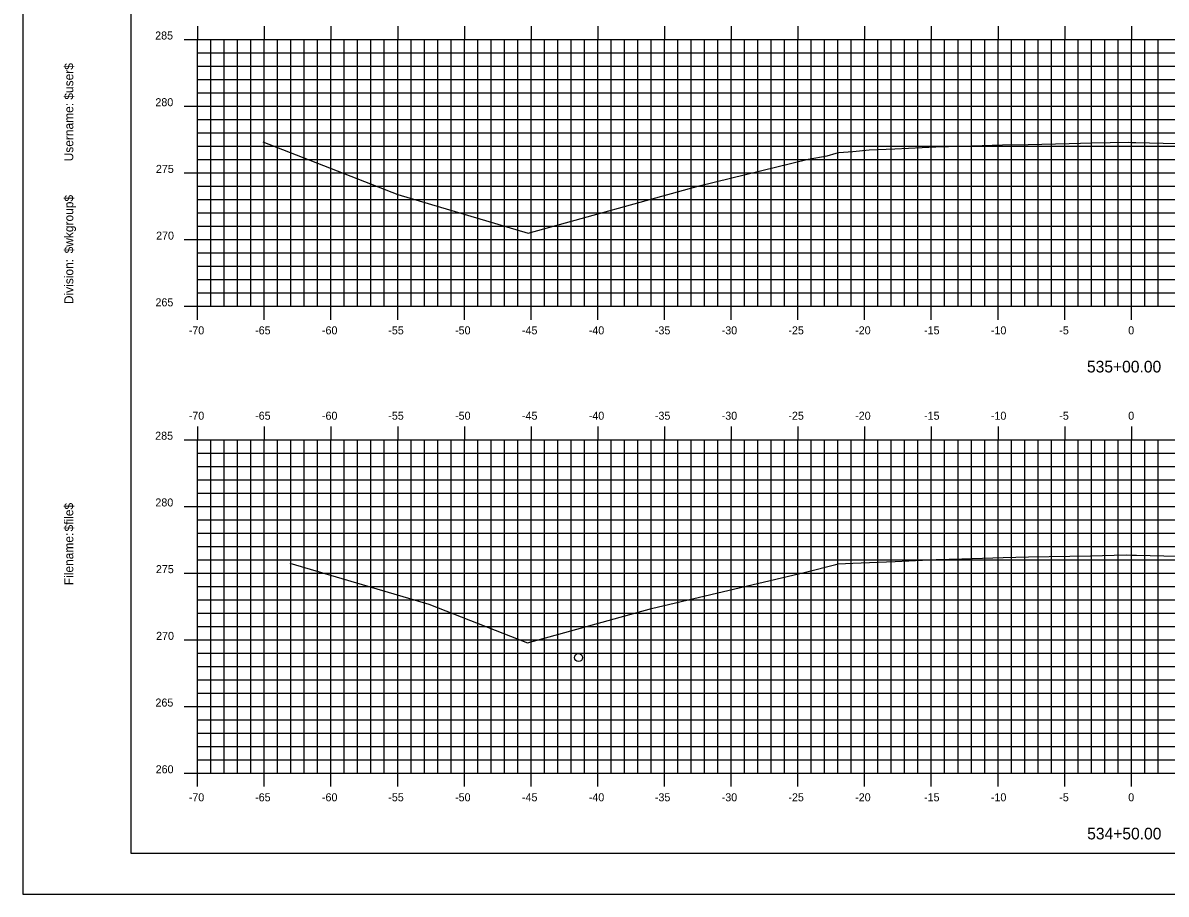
# Model space of a CAD drawing. Extents: x 1168600 to 1177589, y 610178 to 611246.
# Drawn here: x 1177196.1 to 1177281.8, y 610268.7 to 610334 of the extents above; entities that cross this region are included whole.
import ezdxf

# ---------------------------------------------------------------- set-up
doc = ezdxf.new("R2010")
doc.units = 0
for name, color, linetype in [('_Construction', 7, 'Continuous'), ('_Station Equation', 7, 'Continuous'), ('Clear Zone and Buffer', 7, 'Continuous'), ('H_V ANNOTATION', 7, 'Continuous'), ('MAJOR', 7, 'Continuous'), ('MINOR', 7, 'Continuous')]:
    doc.layers.add(name, color=color, linetype=linetype)

msp = doc.modelspace()

# ---------------------------------------------------------------- linework, layer by layer
at = {"layer": '_Construction'}
for p, q in [((1177204.168, 610376.801), (1177204.168, 610271.801)), ((1177204.168, 610271.801), (1177364.168, 610271.801))]:
    msp.add_line(p, q, dxfattribs=at)
msp.add_lwpolyline([(1177196.074, 610268.742), (1177366.074, 610268.742), (1177366.074, 610378.742), (1177196.074, 610378.742)], close=True, dxfattribs=at)
at = {"layer": '_Station Equation'}
for points in [[(1177214.071, 610325.139), (1177224.188, 610321.176), (1177233.944, 610318.297), (1177246.77, 610321.839), (1177254.931, 610323.827), (1177256.359, 610324.082), (1177257.046, 610324.284), (1177257.229, 610324.322), (1177258.294, 610324.417), (1177259.503, 610324.523), (1177261.435, 610324.608), (1177264.503, 610324.747), (1177266.434, 610324.805), (1177269.503, 610324.894), (1177271.433, 610324.939), (1177274.503, 610325.011), (1177276.211, 610325.044), (1177278.945, 610325.098), (1177279.165, 610325.093), (1177279.503, 610325.085), (1177282.58, 610325.016)], [(1177216.081, 610293.544), (1177226.513, 610290.47), (1177233.891, 610287.58), (1177243.206, 610290.147), (1177254.73, 610292.885), (1177257.002, 610293.452), (1177257.177, 610293.499), (1177258.288, 610293.547), (1177259.542, 610293.598), (1177261.465, 610293.684), (1177264.542, 610293.818), (1177266.465, 610293.876), (1177269.542, 610293.967), (1177271.463, 610294.012), (1177274.542, 610294.081), (1177276.102, 610294.111), (1177278.774, 610294.163), (1177279.133, 610294.161), (1177279.542, 610294.159), (1177282.628, 610294.083)]]:
    msp.add_lwpolyline(points, dxfattribs=at)
at = {"layer": 'Clear Zone and Buffer'}
msp.add_circle((1177237.726, 610286.469), 0.3, dxfattribs=at)
at = {"layer": 'MAJOR'}
for p, q in [((1177209.168, 610333.803), (1177209.168, 610332.801)), ((1177214.168, 610333.803), (1177214.168, 610332.801)), ((1177219.168, 610333.803), (1177219.168, 610332.801)), ((1177224.168, 610333.803), (1177224.168, 610332.801)), ((1177229.168, 610333.803), (1177229.168, 610332.801)), ((1177234.168, 610333.803), (1177234.168, 610332.801)), ((1177239.168, 610333.803), (1177239.168, 610332.801)), ((1177244.168, 610333.803), (1177244.168, 610332.801)), ((1177249.168, 610333.803), (1177249.168, 610332.801)), ((1177254.168, 610333.803), (1177254.168, 610332.801)), ((1177259.168, 610333.803), (1177259.168, 610332.801)), ((1177264.168, 610333.803), (1177264.168, 610332.801)), ((1177269.168, 610333.803), (1177269.168, 610332.801)), ((1177274.168, 610333.803), (1177274.168, 610332.801)), ((1177279.168, 610333.803), (1177279.168, 610332.801)), ((1177208.166, 610332.801), (1177209.168, 610332.801)), ((1177209.168, 610332.801), (1177349.168, 610332.801)), ((1177209.168, 610312.801), (1177209.168, 610332.801)), ((1177209.168, 610312.801), (1177209.168, 610332.801)), ((1177209.168, 610332.801), (1177349.168, 610332.801)), ((1177214.168, 610312.801), (1177214.168, 610332.801)), ((1177219.168, 610312.801), (1177219.168, 610332.801)), ((1177224.168, 610312.801), (1177224.168, 610332.801)), ((1177229.168, 610312.801), (1177229.168, 610332.801)), ((1177234.168, 610312.801), (1177234.168, 610332.801)), ((1177239.168, 610312.801), (1177239.168, 610332.801)), ((1177244.168, 610312.801), (1177244.168, 610332.801)), ((1177249.168, 610312.801), (1177249.168, 610332.801)), ((1177254.168, 610312.801), (1177254.168, 610332.801)), ((1177259.168, 610312.801), (1177259.168, 610332.801)), ((1177264.168, 610312.801), (1177264.168, 610332.801)), ((1177269.168, 610312.801), (1177269.168, 610332.801)), ((1177274.168, 610312.801), (1177274.168, 610332.801)), ((1177279.168, 610312.801), (1177279.168, 610332.801)), ((1177208.166, 610327.801), (1177209.168, 610327.801)), ((1177209.168, 610327.801), (1177349.168, 610327.801)), ((1177208.166, 610322.801), (1177209.168, 610322.801)), ((1177209.168, 610322.801), (1177349.168, 610322.801)), ((1177208.166, 610317.801), (1177209.168, 610317.801)), ((1177209.168, 610317.801), (1177349.168, 610317.801)), ((1177208.166, 610312.801), (1177209.168, 610312.801)), ((1177209.168, 610312.801), (1177349.168, 610312.801)), ((1177209.168, 610312.801), (1177349.168, 610312.801)), ((1177209.168, 610311.799), (1177209.168, 610312.801)), ((1177214.168, 610311.799), (1177214.168, 610312.801)), ((1177219.168, 610311.799), (1177219.168, 610312.801)), ((1177224.168, 610311.799), (1177224.168, 610312.801)), ((1177229.168, 610311.799), (1177229.168, 610312.801)), ((1177234.168, 610311.799), (1177234.168, 610312.801)), ((1177239.168, 610311.799), (1177239.168, 610312.801)), ((1177244.168, 610311.799), (1177244.168, 610312.801)), ((1177249.168, 610311.799), (1177249.168, 610312.801)), ((1177254.168, 610311.799), (1177254.168, 610312.801)), ((1177259.168, 610311.799), (1177259.168, 610312.801)), ((1177264.168, 610311.799), (1177264.168, 610312.801)), ((1177269.168, 610311.799), (1177269.168, 610312.801)), ((1177274.168, 610311.799), (1177274.168, 610312.801)), ((1177279.168, 610311.799), (1177279.168, 610312.801)), ((1177209.168, 610303.803), (1177209.168, 610302.801)), ((1177214.168, 610303.803), (1177214.168, 610302.801)), ((1177219.168, 610303.803), (1177219.168, 610302.801)), ((1177224.168, 610303.803), (1177224.168, 610302.801)), ((1177229.168, 610303.803), (1177229.168, 610302.801)), ((1177234.168, 610303.803), (1177234.168, 610302.801)), ((1177239.168, 610303.803), (1177239.168, 610302.801)), ((1177244.168, 610303.803), (1177244.168, 610302.801)), ((1177249.168, 610303.803), (1177249.168, 610302.801)), ((1177254.168, 610303.803), (1177254.168, 610302.801)), ((1177259.168, 610303.803), (1177259.168, 610302.801)), ((1177264.168, 610303.803), (1177264.168, 610302.801)), ((1177269.168, 610303.803), (1177269.168, 610302.801)), ((1177274.168, 610303.803), (1177274.168, 610302.801)), ((1177279.168, 610303.803), (1177279.168, 610302.801)), ((1177208.166, 610302.801), (1177209.168, 610302.801)), ((1177209.168, 610302.801), (1177349.168, 610302.801)), ((1177209.168, 610277.801), (1177209.168, 610302.801)), ((1177209.168, 610277.801), (1177209.168, 610302.801)), ((1177209.168, 610302.801), (1177349.168, 610302.801)), ((1177214.168, 610277.801), (1177214.168, 610302.801)), ((1177219.168, 610277.801), (1177219.168, 610302.801)), ((1177224.168, 610277.801), (1177224.168, 610302.801)), ((1177229.168, 610277.801), (1177229.168, 610302.801)), ((1177234.168, 610277.801), (1177234.168, 610302.801)), ((1177239.168, 610277.801), (1177239.168, 610302.801)), ((1177244.168, 610277.801), (1177244.168, 610302.801)), ((1177249.168, 610277.801), (1177249.168, 610302.801)), ((1177254.168, 610277.801), (1177254.168, 610302.801)), ((1177259.168, 610277.801), (1177259.168, 610302.801)), ((1177264.168, 610277.801), (1177264.168, 610302.801)), ((1177269.168, 610277.801), (1177269.168, 610302.801)), ((1177274.168, 610277.801), (1177274.168, 610302.801)), ((1177279.168, 610277.801), (1177279.168, 610302.801)), ((1177208.166, 610297.801), (1177209.168, 610297.801)), ((1177209.168, 610297.801), (1177349.168, 610297.801)), ((1177208.166, 610292.801), (1177209.168, 610292.801)), ((1177209.168, 610292.801), (1177349.168, 610292.801)), ((1177208.166, 610287.801), (1177209.168, 610287.801)), ((1177209.168, 610287.801), (1177349.168, 610287.801)), ((1177208.166, 610282.801), (1177209.168, 610282.801)), ((1177209.168, 610282.801), (1177349.168, 610282.801)), ((1177208.166, 610277.801), (1177209.168, 610277.801)), ((1177209.168, 610277.801), (1177349.168, 610277.801)), ((1177209.168, 610277.801), (1177349.168, 610277.801)), ((1177209.168, 610276.799), (1177209.168, 610277.801)), ((1177214.168, 610276.799), (1177214.168, 610277.801)), ((1177219.168, 610276.799), (1177219.168, 610277.801)), ((1177224.168, 610276.799), (1177224.168, 610277.801)), ((1177229.168, 610276.799), (1177229.168, 610277.801)), ((1177234.168, 610276.799), (1177234.168, 610277.801)), ((1177239.168, 610276.799), (1177239.168, 610277.801)), ((1177244.168, 610276.799), (1177244.168, 610277.801)), ((1177249.168, 610276.799), (1177249.168, 610277.801)), ((1177254.168, 610276.799), (1177254.168, 610277.801)), ((1177259.168, 610276.799), (1177259.168, 610277.801)), ((1177264.168, 610276.799), (1177264.168, 610277.801)), ((1177269.168, 610276.799), (1177269.168, 610277.801)), ((1177274.168, 610276.799), (1177274.168, 610277.801)), ((1177279.168, 610276.799), (1177279.168, 610277.801))]:
    msp.add_line(p, q, dxfattribs=at)
at = {"layer": 'MINOR'}
for p, q in [((1177210.168, 610312.801), (1177210.168, 610332.801)), ((1177211.168, 610312.801), (1177211.168, 610332.801)), ((1177212.168, 610312.801), (1177212.168, 610332.801)), ((1177213.168, 610312.801), (1177213.168, 610332.801)), ((1177215.168, 610312.801), (1177215.168, 610332.801)), ((1177216.168, 610312.801), (1177216.168, 610332.801)), ((1177217.168, 610312.801), (1177217.168, 610332.801)), ((1177218.168, 610312.801), (1177218.168, 610332.801)), ((1177220.168, 610312.801), (1177220.168, 610332.801)), ((1177221.168, 610312.801), (1177221.168, 610332.801)), ((1177222.168, 610312.801), (1177222.168, 610332.801)), ((1177223.168, 610312.801), (1177223.168, 610332.801)), ((1177225.168, 610312.801), (1177225.168, 610332.801)), ((1177226.168, 610312.801), (1177226.168, 610332.801)), ((1177227.168, 610312.801), (1177227.168, 610332.801)), ((1177228.168, 610312.801), (1177228.168, 610332.801)), ((1177230.168, 610312.801), (1177230.168, 610332.801)), ((1177231.168, 610312.801), (1177231.168, 610332.801)), ((1177232.168, 610312.801), (1177232.168, 610332.801)), ((1177233.168, 610312.801), (1177233.168, 610332.801)), ((1177235.168, 610312.801), (1177235.168, 610332.801)), ((1177236.168, 610312.801), (1177236.168, 610332.801)), ((1177237.168, 610312.801), (1177237.168, 610332.801)), ((1177238.168, 610312.801), (1177238.168, 610332.801)), ((1177240.168, 610312.801), (1177240.168, 610332.801)), ((1177241.168, 610312.801), (1177241.168, 610332.801)), ((1177242.168, 610312.801), (1177242.168, 610332.801)), ((1177243.168, 610312.801), (1177243.168, 610332.801)), ((1177245.168, 610312.801), (1177245.168, 610332.801)), ((1177246.168, 610312.801), (1177246.168, 610332.801)), ((1177247.168, 610312.801), (1177247.168, 610332.801)), ((1177248.168, 610312.801), (1177248.168, 610332.801)), ((1177250.168, 610312.801), (1177250.168, 610332.801)), ((1177251.168, 610312.801), (1177251.168, 610332.801)), ((1177252.168, 610312.801), (1177252.168, 610332.801)), ((1177253.168, 610312.801), (1177253.168, 610332.801)), ((1177255.168, 610312.801), (1177255.168, 610332.801)), ((1177256.168, 610312.801), (1177256.168, 610332.801)), ((1177257.168, 610312.801), (1177257.168, 610332.801)), ((1177258.168, 610312.801), (1177258.168, 610332.801)), ((1177260.168, 610312.801), (1177260.168, 610332.801)), ((1177261.168, 610312.801), (1177261.168, 610332.801)), ((1177262.168, 610312.801), (1177262.168, 610332.801)), ((1177263.168, 610312.801), (1177263.168, 610332.801)), ((1177265.168, 610312.801), (1177265.168, 610332.801)), ((1177266.168, 610312.801), (1177266.168, 610332.801)), ((1177267.168, 610312.801), (1177267.168, 610332.801)), ((1177268.168, 610312.801), (1177268.168, 610332.801)), ((1177270.168, 610312.801), (1177270.168, 610332.801)), ((1177271.168, 610312.801), (1177271.168, 610332.801)), ((1177272.168, 610312.801), (1177272.168, 610332.801)), ((1177273.168, 610312.801), (1177273.168, 610332.801)), ((1177275.168, 610312.801), (1177275.168, 610332.801)), ((1177276.168, 610312.801), (1177276.168, 610332.801)), ((1177277.168, 610312.801), (1177277.168, 610332.801)), ((1177278.168, 610312.801), (1177278.168, 610332.801)), ((1177280.168, 610312.801), (1177280.168, 610332.801)), ((1177281.168, 610312.801), (1177281.168, 610332.801)), ((1177209.168, 610331.801), (1177349.168, 610331.801)), ((1177209.168, 610331.801), (1177210.17, 610331.801)), ((1177209.168, 610330.801), (1177349.168, 610330.801)), ((1177209.168, 610330.801), (1177210.17, 610330.801)), ((1177209.168, 610329.801), (1177349.168, 610329.801)), ((1177209.168, 610329.801), (1177210.17, 610329.801)), ((1177209.168, 610328.801), (1177349.168, 610328.801)), ((1177209.168, 610328.801), (1177210.17, 610328.801)), ((1177209.168, 610326.801), (1177349.168, 610326.801)), ((1177209.168, 610326.801), (1177210.17, 610326.801)), ((1177209.168, 610325.801), (1177349.168, 610325.801)), ((1177209.168, 610325.801), (1177210.17, 610325.801)), ((1177209.168, 610324.801), (1177349.168, 610324.801)), ((1177209.168, 610324.801), (1177210.17, 610324.801)), ((1177209.168, 610323.801), (1177349.168, 610323.801)), ((1177209.168, 610323.801), (1177210.17, 610323.801)), ((1177209.168, 610321.801), (1177349.168, 610321.801)), ((1177209.168, 610321.801), (1177210.17, 610321.801)), ((1177209.168, 610320.801), (1177349.168, 610320.801)), ((1177209.168, 610320.801), (1177210.17, 610320.801)), ((1177209.168, 610319.801), (1177349.168, 610319.801)), ((1177209.168, 610319.801), (1177210.17, 610319.801)), ((1177209.168, 610318.801), (1177349.168, 610318.801)), ((1177209.168, 610318.801), (1177210.17, 610318.801)), ((1177209.168, 610316.801), (1177349.168, 610316.801)), ((1177209.168, 610316.801), (1177210.17, 610316.801)), ((1177209.168, 610315.801), (1177349.168, 610315.801)), ((1177209.168, 610315.801), (1177210.17, 610315.801)), ((1177209.168, 610314.801), (1177349.168, 610314.801)), ((1177209.168, 610314.801), (1177210.17, 610314.801)), ((1177209.168, 610313.801), (1177349.168, 610313.801)), ((1177209.168, 610313.801), (1177210.17, 610313.801)), ((1177210.168, 610277.801), (1177210.168, 610302.801)), ((1177211.168, 610277.801), (1177211.168, 610302.801)), ((1177212.168, 610277.801), (1177212.168, 610302.801)), ((1177213.168, 610277.801), (1177213.168, 610302.801)), ((1177215.168, 610277.801), (1177215.168, 610302.801)), ((1177216.168, 610277.801), (1177216.168, 610302.801)), ((1177217.168, 610277.801), (1177217.168, 610302.801)), ((1177218.168, 610277.801), (1177218.168, 610302.801)), ((1177220.168, 610277.801), (1177220.168, 610302.801)), ((1177221.168, 610277.801), (1177221.168, 610302.801)), ((1177222.168, 610277.801), (1177222.168, 610302.801)), ((1177223.168, 610277.801), (1177223.168, 610302.801)), ((1177225.168, 610277.801), (1177225.168, 610302.801)), ((1177226.168, 610277.801), (1177226.168, 610302.801)), ((1177227.168, 610277.801), (1177227.168, 610302.801)), ((1177228.168, 610277.801), (1177228.168, 610302.801)), ((1177230.168, 610277.801), (1177230.168, 610302.801)), ((1177231.168, 610277.801), (1177231.168, 610302.801)), ((1177232.168, 610277.801), (1177232.168, 610302.801)), ((1177233.168, 610277.801), (1177233.168, 610302.801)), ((1177235.168, 610277.801), (1177235.168, 610302.801)), ((1177236.168, 610277.801), (1177236.168, 610302.801)), ((1177237.168, 610277.801), (1177237.168, 610302.801)), ((1177238.168, 610277.801), (1177238.168, 610302.801)), ((1177240.168, 610277.801), (1177240.168, 610302.801)), ((1177241.168, 610277.801), (1177241.168, 610302.801)), ((1177242.168, 610277.801), (1177242.168, 610302.801)), ((1177243.168, 610277.801), (1177243.168, 610302.801)), ((1177245.168, 610277.801), (1177245.168, 610302.801)), ((1177246.168, 610277.801), (1177246.168, 610302.801)), ((1177247.168, 610277.801), (1177247.168, 610302.801)), ((1177248.168, 610277.801), (1177248.168, 610302.801)), ((1177250.168, 610277.801), (1177250.168, 610302.801)), ((1177251.168, 610277.801), (1177251.168, 610302.801)), ((1177252.168, 610277.801), (1177252.168, 610302.801)), ((1177253.168, 610277.801), (1177253.168, 610302.801)), ((1177255.168, 610277.801), (1177255.168, 610302.801)), ((1177256.168, 610277.801), (1177256.168, 610302.801)), ((1177257.168, 610277.801), (1177257.168, 610302.801)), ((1177258.168, 610277.801), (1177258.168, 610302.801)), ((1177260.168, 610277.801), (1177260.168, 610302.801)), ((1177261.168, 610277.801), (1177261.168, 610302.801)), ((1177262.168, 610277.801), (1177262.168, 610302.801)), ((1177263.168, 610277.801), (1177263.168, 610302.801)), ((1177265.168, 610277.801), (1177265.168, 610302.801)), ((1177266.168, 610277.801), (1177266.168, 610302.801)), ((1177267.168, 610277.801), (1177267.168, 610302.801)), ((1177268.168, 610277.801), (1177268.168, 610302.801)), ((1177270.168, 610277.801), (1177270.168, 610302.801)), ((1177271.168, 610277.801), (1177271.168, 610302.801)), ((1177272.168, 610277.801), (1177272.168, 610302.801)), ((1177273.168, 610277.801), (1177273.168, 610302.801)), ((1177275.168, 610277.801), (1177275.168, 610302.801)), ((1177276.168, 610277.801), (1177276.168, 610302.801)), ((1177277.168, 610277.801), (1177277.168, 610302.801)), ((1177278.168, 610277.801), (1177278.168, 610302.801)), ((1177280.168, 610277.801), (1177280.168, 610302.801)), ((1177281.168, 610277.801), (1177281.168, 610302.801)), ((1177209.168, 610301.801), (1177349.168, 610301.801)), ((1177209.168, 610301.801), (1177210.17, 610301.801)), ((1177209.168, 610300.801), (1177349.168, 610300.801)), ((1177209.168, 610300.801), (1177210.17, 610300.801)), ((1177209.168, 610299.801), (1177349.168, 610299.801)), ((1177209.168, 610299.801), (1177210.17, 610299.801)), ((1177209.168, 610298.801), (1177349.168, 610298.801)), ((1177209.168, 610298.801), (1177210.17, 610298.801)), ((1177209.168, 610296.801), (1177349.168, 610296.801)), ((1177209.168, 610296.801), (1177210.17, 610296.801)), ((1177209.168, 610295.801), (1177349.168, 610295.801)), ((1177209.168, 610295.801), (1177210.17, 610295.801)), ((1177209.168, 610294.801), (1177349.168, 610294.801)), ((1177209.168, 610294.801), (1177210.17, 610294.801)), ((1177209.168, 610293.801), (1177349.168, 610293.801)), ((1177209.168, 610293.801), (1177210.17, 610293.801)), ((1177209.168, 610291.801), (1177349.168, 610291.801)), ((1177209.168, 610291.801), (1177210.17, 610291.801)), ((1177209.168, 610290.801), (1177349.168, 610290.801)), ((1177209.168, 610290.801), (1177210.17, 610290.801)), ((1177209.168, 610289.801), (1177349.168, 610289.801)), ((1177209.168, 610289.801), (1177210.17, 610289.801)), ((1177209.168, 610288.801), (1177349.168, 610288.801)), ((1177209.168, 610288.801), (1177210.17, 610288.801)), ((1177209.168, 610286.801), (1177349.168, 610286.801)), ((1177209.168, 610286.801), (1177210.17, 610286.801)), ((1177209.168, 610285.801), (1177349.168, 610285.801)), ((1177209.168, 610285.801), (1177210.17, 610285.801)), ((1177209.168, 610284.801), (1177349.168, 610284.801)), ((1177209.168, 610284.801), (1177210.17, 610284.801)), ((1177209.168, 610283.801), (1177349.168, 610283.801)), ((1177209.168, 610283.801), (1177210.17, 610283.801)), ((1177209.168, 610281.801), (1177349.168, 610281.801)), ((1177209.168, 610281.801), (1177210.17, 610281.801)), ((1177209.168, 610280.801), (1177349.168, 610280.801)), ((1177209.168, 610280.801), (1177210.17, 610280.801)), ((1177209.168, 610279.801), (1177349.168, 610279.801)), ((1177209.168, 610279.801), (1177210.17, 610279.801)), ((1177209.168, 610278.801), (1177349.168, 610278.801)), ((1177209.168, 610278.801), (1177210.17, 610278.801))]:
    msp.add_line(p, q, dxfattribs=at)

# ---------------------------------------------------------------- texts
at = {"layer": '_Construction'}
for s, p in [('$user$', (1177199.853, 610328.293)), ('Username:', (1177199.853, 610323.669)), ('$wkgroup$', (1177199.853, 610316.771)), ('Division:', (1177199.853, 610312.967)), ('$file$', (1177199.853, 610295.927)), ('Filename:', (1177199.853, 610291.899))]:
    msp.add_text(s, height=0.6696, rotation=90, dxfattribs=at).set_placement(p)
at = {"layer": 'H_V ANNOTATION'}
for s, height, p in [('285', 0.6, (1177205.992, 610332.801)), ('280', 0.6, (1177206.008, 610327.801)), ('275', 0.6, (1177206.046, 610322.801)), ('270', 0.6, (1177206.062, 610317.801)), ('265', 0.6, (1177206.014, 610312.801)), ('-70', 0.6, (1177208.509, 610310.701)), ('-65', 0.6, (1177213.485, 610310.701)), ('-60', 0.6, (1177218.493, 610310.701)), ('-55', 0.6, (1177223.464, 610310.701)), ('-50', 0.6, (1177228.472, 610310.701)), ('-45', 0.6, (1177233.485, 610310.701)), ('-40', 0.6, (1177238.493, 610310.701)), ('-35', 0.6, (1177243.448, 610310.701)), ('-30', 0.6, (1177248.456, 610310.701)), ('-25', 0.6, (1177253.453, 610310.701)), ('-20', 0.6, (1177258.461, 610310.701)), ('-15', 0.6, (1177263.624, 610310.701)), ('-10', 0.6, (1177268.632, 610310.701)), ('-5', 0.6, (1177273.758, 610310.701)), ('0', 0.6, (1177278.927, 610310.701)), ('535+00.00', 0.875, (1177275.835, 610307.844)), ('-70', 0.6, (1177208.509, 610304.301)), ('-65', 0.6, (1177213.485, 610304.301)), ('-60', 0.6, (1177218.493, 610304.301)), ('-55', 0.6, (1177223.464, 610304.301)), ('-50', 0.6, (1177228.472, 610304.301)), ('-45', 0.6, (1177233.485, 610304.301)), ('-40', 0.6, (1177238.493, 610304.301)), ('-35', 0.6, (1177243.448, 610304.301)), ('-30', 0.6, (1177248.456, 610304.301)), ('-25', 0.6, (1177253.453, 610304.301)), ('-20', 0.6, (1177258.461, 610304.301)), ('-15', 0.6, (1177263.624, 610304.301)), ('-10', 0.6, (1177268.632, 610304.301)), ('-5', 0.6, (1177273.758, 610304.301)), ('0', 0.6, (1177278.927, 610304.301)), ('285', 0.6, (1177205.992, 610302.801)), ('280', 0.6, (1177206.008, 610297.801)), ('275', 0.6, (1177206.046, 610292.801)), ('270', 0.6, (1177206.062, 610287.801)), ('265', 0.6, (1177206.014, 610282.801)), ('260', 0.6, (1177206.03, 610277.801)), ('-70', 0.6, (1177208.509, 610275.701)), ('-65', 0.6, (1177213.485, 610275.701)), ('-60', 0.6, (1177218.493, 610275.701)), ('-55', 0.6, (1177223.464, 610275.701)), ('-50', 0.6, (1177228.472, 610275.701)), ('-45', 0.6, (1177233.485, 610275.701)), ('-40', 0.6, (1177238.493, 610275.701)), ('-35', 0.6, (1177243.448, 610275.701)), ('-30', 0.6, (1177248.456, 610275.701)), ('-25', 0.6, (1177253.453, 610275.701)), ('-20', 0.6, (1177258.461, 610275.701)), ('-15', 0.6, (1177263.624, 610275.701)), ('-10', 0.6, (1177268.632, 610275.701)), ('-5', 0.6, (1177273.758, 610275.701)), ('0', 0.6, (1177278.927, 610275.701)), ('534+50.00', 0.875, (1177275.851, 610272.844))]:
    msp.add_text(s, height=height, dxfattribs=at).set_placement(p)

doc.saveas('drawing.dxf')
